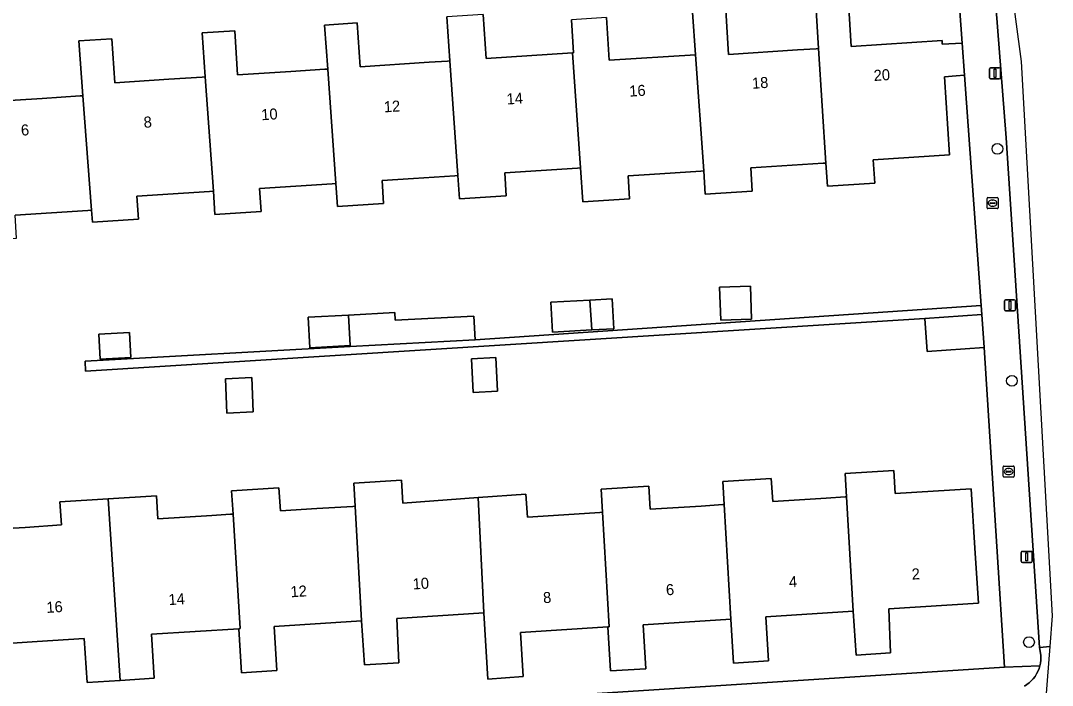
# Model space of a CAD drawing. Extents: x 159626 to 160723, y 388173 to 389416.
# Drawn here: x 160629.6 to 160723.2, y 388367.4 to 388427.7 of the extents above; entities that cross this region are included whole.
import ezdxf

# ---------------------------------------------------------------- set-up
doc = ezdxf.new("R2010")
doc.units = 0
for name, color, linetype in [('IMGEO_Boom', 7, 'Continuous'), ('IMGEO_Erf', 7, 'Continuous'), ('IMGEO_Fietspad_gesloten', 7, 'Continuous'), ('IMGEO_Fietspad_open', 7, 'Continuous'), ('IMGEO_Kolk', 7, 'Continuous'), ('IMGEO_Lichtmast', 7, 'Continuous'), ('IMGEO_Muur', 7, 'Continuous'), ('IMGEO_Pand', 7, 'Continuous'), ('IMGEO_Pand_nummerreeks', 7, 'Continuous'), ('IMGEO_Voetpad_open', 7, 'Continuous')]:
    doc.layers.add(name, color=color, linetype=linetype)

msp = doc.modelspace()

# ---------------------------------------------------------------- linework, layer by layer
at = {"layer": 'IMGEO_Boom'}
for centre in [(160718.25, 388416.067), (160719.566, 388395.012), (160721.117, 388371.299)]:
    msp.add_circle(centre, 0.489, dxfattribs=at)
at = {"layer": 'IMGEO_Erf'}
for points in [[(160704.732, 388429.353), (160704.989, 388425.36), (160713.23, 388425.907), (160713.251, 388425.573), (160715.045, 388425.652), (160714.448, 388434.009)], [(160682.79, 388427.984), (160683.033, 388424.108), (160690.862, 388424.598), (160690.591, 388428.473)], [(160693.598, 388428.661), (160693.863, 388424.647), (160700.098, 388425.048), (160701.796, 388425.157), (160702.026, 388425.172), (160701.77, 388429.163)], [(160627.115, 388420.363), (160631.59, 388420.649), (160635.038, 388420.869), (160635.277, 388420.884), (160634.902, 388425.87), (160637.912, 388426.062), (160638.167, 388422.071), (160643.057, 388422.383), (160646.101, 388422.577), (160646.366, 388422.594), (160646.08, 388426.585), (160649.05, 388426.791), (160649.296, 388422.782), (160654.132, 388423.09), (160657.23, 388423.288), (160657.485, 388423.304), (160657.202, 388427.296), (160660.168, 388427.51), (160660.428, 388423.519), (160666.679, 388423.926), (160668.362, 388424.036), (160668.574, 388424.05), (160668.294, 388428.04)], [(160671.596, 388428.256), (160671.856, 388424.265), (160679.681, 388424.775), (160679.79, 388424.782), (160679.596, 388427.776)], [(160630.927, 388363.34), (160718.902, 388369.02), (160718.197, 388379.974), (160717.034, 388398.036), (160711.879, 388397.671), (160711.666, 388400.667), (160635.521, 388395.88), (160635.465, 388396.791), (160659.523, 388398.136), (160659.519, 388398.21), (160655.85, 388398.019), (160655.704, 388400.795), (160659.374, 388400.985), (160663.573, 388401.203), (160663.609, 388400.505), (160670.752, 388400.876), (160670.864, 388398.725), (160716.764, 388401.841), (160715.253, 388422.753), (160714.506, 388422.695), (160713.44, 388422.611), (160713.894, 388415.511), (160706.989, 388415.068), (160707.125, 388412.953), (160702.828, 388412.678), (160702.693, 388414.774), (160702.451, 388414.758), (160695.865, 388414.335), (160696, 388412.24), (160691.746, 388411.967), (160691.599, 388414.063), (160691.326, 388414.045), (160686.685, 388413.747), (160684.74, 388413.622), (160684.875, 388411.527), (160680.633, 388411.255), (160680.415, 388414.348), (160680.137, 388414.33), (160673.551, 388413.907), (160673.686, 388411.812), (160669.451, 388411.541), (160669.304, 388413.636), (160669.012, 388413.617), (160665.262, 388413.376), (160662.426, 388413.194), (160662.561, 388411.099), (160658.369, 388410.83), (160658.22, 388412.925), (160657.887, 388412.904), (160651.301, 388412.481), (160651.436, 388410.386), (160647.258, 388410.118), (160647.108, 388412.213), (160646.762, 388412.191), (160644.404, 388412.04), (160640.176, 388411.768), (160640.311, 388409.673), (160636.14, 388409.406), (160636.058, 388410.492), (160635.716, 388410.471), (160629.129, 388410.06)], [(160626.725, 388381.505), (160630.025, 388381.716), (160633.326, 388381.928), (160633.192, 388384.021), (160637.566, 388384.302), (160641.946, 388384.583), (160642.08, 388382.488), (160646.98, 388382.802), (160648.661, 388382.91), (160648.894, 388382.925), (160648.765, 388385.018), (160653.063, 388385.294), (160653.196, 388383.2), (160656.486, 388383.411), (160659.777, 388383.621), (160659.968, 388383.633), (160659.849, 388385.728), (160664.179, 388386.006), (160664.313, 388383.911), (160671.146, 388384.416), (160675.472, 388384.736), (160675.606, 388382.641), (160678.896, 388382.852), (160682.187, 388383.064), (160682.426, 388383.079), (160682.306, 388385.173), (160686.619, 388385.449), (160686.752, 388383.355), (160691.377, 388383.652), (160693.333, 388383.777), (160693.467, 388383.786), (160693.348, 388385.881), (160697.726, 388386.16), (160697.859, 388384.066), (160702.706, 388384.377), (160704.44, 388384.488), (160704.563, 388384.496), (160704.44, 388386.59), (160708.843, 388386.872), (160708.976, 388384.778), (160715.855, 388385.218), (160716.202, 388379.816), (160716.522, 388374.826), (160708.386, 388374.305), (160708.55, 388370.31), (160705.428, 388370.11), (160705.173, 388374.102), (160697.239, 388373.594), (160697.494, 388369.602), (160694.31, 388369.398), (160694.055, 388373.39), (160686.102, 388372.88), (160686.357, 388368.888), (160683.143, 388368.682), (160682.888, 388372.674), (160674.975, 388372.166), (160675.23, 388368.174), (160672.01, 388367.94), (160671.653, 388373.958), (160663.754, 388373.427), (160663.94, 388369.43), (160660.814, 388369.231), (160660.56, 388373.223), (160652.616, 388372.718), (160652.87, 388368.726), (160649.677, 388368.522), (160649.423, 388372.514), (160641.499, 388372.01), (160641.753, 388368.018), (160638.663, 388367.821), (160635.645, 388367.629), (160635.391, 388371.621), (160631.136, 388371.35), (160627.457, 388371.115)]]:
    msp.add_lwpolyline(points, dxfattribs=at)
for points in [[(160693.046, 388403.51), (160695.849, 388403.6), (160695.944, 388400.605), (160693.141, 388400.516)], [(160677.727, 388402.16), (160681.26, 388402.344), (160683.302, 388402.45), (160683.444, 388399.731), (160681.452, 388399.627), (160677.868, 388399.44)], [(160636.712, 388399.242), (160639.497, 388399.386), (160639.614, 388397.137), (160636.828, 388396.992)], [(160670.517, 388397.024), (160672.744, 388397.14), (160672.903, 388394.075), (160670.676, 388393.959)], [(160648.342, 388392.092), (160648.2, 388395.208), (160650.587, 388395.317), (160650.729, 388392.2)]]:
    msp.add_lwpolyline(points, close=True, dxfattribs=at)
at = {"layer": 'IMGEO_Fietspad_gesloten'}
for points in [[(160723.027, 388370.891), (160723.236, 388373.685), (160720.449, 388424.01), (160715.28, 388462.439), (160707.886, 388486.563), (160702.857, 388501.795), (160692.554, 388529.106), (160679.004, 388559.848), (160660.006, 388593.709), (160655.954, 388600.931), (160648.432, 388611.608), (160639.492, 388627.538), (160611.832, 388666.525)], [(160717.655, 388434.924), (160719.035, 388417.059), (160722.068, 388370.816), (160723.027, 388370.891), (160723.027, 388370.891)]]:
    msp.add_lwpolyline(points, dxfattribs=at)
at = {"layer": 'IMGEO_Fietspad_open'}
for points in [[(160723.027, 388370.891), (160723.027, 388370.891), (160722.068, 388370.816), (160722.185, 388370.12), (160722.195, 388369.93), (160722.188, 388369.665), (160722.157, 388369.402), (160722.103, 388369.143), (160722.026, 388368.889), (160721.927, 388368.644), (160721.806, 388368.408), (160721.664, 388368.184), (160721.504, 388367.974), (160721.325, 388367.779), (160721.129, 388367.6), (160720.918, 388367.44), (160720.694, 388367.299)], [(160722.537, 388364.323), (160723.027, 388370.891)]]:
    msp.add_lwpolyline(points, dxfattribs=at)
at = {"layer": 'IMGEO_Kolk'}
for p, q in [((160717.309, 388410.715), (160717.309, 388411.567)), ((160717.384, 388411.641), (160718.236, 388411.641)), ((160717.797, 388411.421), (160717.822, 388411.421)), ((160718.31, 388411.567), (160718.31, 388410.715)), ((160718.236, 388410.641), (160717.384, 388410.641)), ((160717.568, 388411.135), (160717.568, 388411.147)), ((160718.006, 388411.098), (160717.608, 388411.098)), ((160717.611, 388411.184), (160718.009, 388411.184)), ((160717.82, 388410.861), (160717.795, 388410.861)), ((160718.052, 388411.147), (160718.052, 388411.135)), ((160718.767, 388386.35), (160718.767, 388387.202)), ((160718.842, 388387.276), (160719.694, 388387.276)), ((160719.768, 388387.202), (160719.768, 388386.35)), ((160719.694, 388386.276), (160718.842, 388386.276)), ((160719.026, 388386.77), (160719.026, 388386.782)), ((160719.464, 388386.733), (160719.066, 388386.733)), ((160719.069, 388386.819), (160719.467, 388386.819)), ((160719.278, 388386.496), (160719.253, 388386.496)), ((160719.255, 388387.056), (160719.28, 388387.056)), ((160719.51, 388386.782), (160719.51, 388386.77))]:
    msp.add_line(p, q, dxfattribs=at)
for points in [[(160717.309, 388410.715), (160717.309, 388411.567)], [(160717.384, 388411.641), (160718.236, 388411.641)], [(160718.31, 388411.567), (160718.31, 388410.715)], [(160718.236, 388410.641), (160717.384, 388410.641)], [(160718.767, 388386.35), (160718.767, 388387.202)], [(160718.842, 388387.276), (160719.694, 388387.276)], [(160719.768, 388387.202), (160719.768, 388386.35)], [(160719.694, 388386.276), (160718.842, 388386.276)]]:
    msp.add_lwpolyline(points, dxfattribs=at)
for centre, radius, start, end in [((160717.386, 388411.565), 0.0765, 91.55205, 178.44795), ((160717.386, 388411.565), 0.0765, 91.55205, 178.44795), ((160718.234, 388411.565), 0.0765, 1.55205, 88.44795), ((160718.234, 388411.565), 0.0765, 1.55205, 88.44795), ((160717.386, 388410.717), 0.0765, 181.55205, 268.44795), ((160717.386, 388410.717), 0.0765, 181.55205, 268.44795), ((160717.608, 388411.144), 0.0403, 85.87752, 175.75265), ((160717.605, 388411.134), 0.0366, 178.93798, 274.71019), ((160718.009, 388411.141), 0.043, 264.86636, 352.45326), ((160718.013, 388411.146), 0.0386, 1.73085, 96.63898), ((160718.234, 388410.717), 0.0765, 271.55205, 358.44795), ((160718.234, 388410.717), 0.0765, 271.55205, 358.44795), ((160718.844, 388387.2), 0.0765, 91.55205, 178.44795), ((160718.844, 388387.2), 0.0765, 91.55205, 178.44795), ((160719.692, 388387.2), 0.0765, 1.55205, 88.44795), ((160719.692, 388387.2), 0.0765, 1.55205, 88.44795), ((160718.844, 388386.352), 0.0765, 181.55205, 268.44795), ((160718.844, 388386.352), 0.0765, 181.55205, 268.44795), ((160719.066, 388386.779), 0.0403, 85.87752, 175.75265), ((160719.063, 388386.769), 0.0366, 178.93798, 274.71019), ((160719.467, 388386.776), 0.043, 264.86636, 352.45326), ((160719.471, 388386.781), 0.0386, 1.73085, 96.63898), ((160719.692, 388386.352), 0.0765, 271.55205, 358.44795), ((160719.692, 388386.352), 0.0765, 271.55205, 358.44795)]:
    msp.add_arc(centre, radius, start, end, dxfattribs=at)
for centre, major_axis, ratio, start_param, end_param in [((160717.796, 388411.141), (-0.387, 0.002), 0.722429, 4.712389, 7.853982), ((160717.821, 388411.141), (-0.39, 0.002), 0.717154, 1.570796, 4.712389), ((160719.254, 388386.776), (-0.387, 0.002), 0.722429, 4.712389, 7.853982), ((160719.279, 388386.776), (-0.39, 0.002), 0.717154, 1.570796, 4.712389)]:
    msp.add_ellipse(centre, major_axis=major_axis, ratio=ratio, start_param=start_param, end_param=end_param, dxfattribs=at)
at = {"layer": 'IMGEO_Lichtmast'}
for p, q in [((160717.531, 388422.517), (160717.531, 388423.317)), ((160717.531, 388423.317), (160717.531, 388422.517)), ((160717.631, 388423.417), (160718.421, 388423.417)), ((160718.421, 388423.417), (160717.631, 388423.417)), ((160718.521, 388423.317), (160718.521, 388422.517)), ((160718.521, 388422.517), (160718.521, 388423.317)), ((160718.421, 388422.417), (160717.631, 388422.417)), ((160717.631, 388422.417), (160718.421, 388422.417)), ((160718.887, 388401.474), (160718.887, 388402.274)), ((160718.887, 388402.274), (160718.887, 388401.474)), ((160718.987, 388402.374), (160719.777, 388402.374)), ((160719.777, 388402.374), (160718.987, 388402.374)), ((160719.877, 388402.274), (160719.877, 388401.474)), ((160719.877, 388401.474), (160719.877, 388402.274)), ((160719.777, 388401.374), (160718.987, 388401.374)), ((160718.987, 388401.374), (160719.777, 388401.374)), ((160720.412, 388378.637), (160720.412, 388379.437)), ((160720.412, 388379.437), (160720.412, 388378.637)), ((160720.512, 388379.537), (160721.302, 388379.537)), ((160721.302, 388379.537), (160720.512, 388379.537)), ((160721.402, 388379.437), (160721.402, 388378.637)), ((160721.402, 388378.637), (160721.402, 388379.437)), ((160721.302, 388378.537), (160720.512, 388378.537)), ((160720.512, 388378.537), (160721.302, 388378.537))]:
    msp.add_line(p, q, dxfattribs=at)
for points in [[(160717.951, 388423.292), (160718.101, 388423.292), (160718.101, 388422.542), (160717.951, 388422.542), (160717.951, 388423.292)], [(160719.307, 388402.249), (160719.457, 388402.249), (160719.457, 388401.499), (160719.307, 388401.499), (160719.307, 388402.249)], [(160720.832, 388379.412), (160720.982, 388379.412), (160720.982, 388378.662), (160720.832, 388378.662), (160720.832, 388379.412)]]:
    msp.add_lwpolyline(points, dxfattribs=at)
for centre, start, end in [((160717.631, 388423.317), 90, 180), ((160717.631, 388423.317), 90, 180), ((160718.421, 388423.317), 0, 90), ((160718.421, 388423.317), 360, 90), ((160717.631, 388422.517), 180, 270), ((160717.631, 388422.517), 180, 270), ((160718.421, 388422.517), 270, 0), ((160718.421, 388422.517), 270, 0), ((160718.987, 388402.274), 90, 180), ((160718.987, 388402.274), 90, 180), ((160719.777, 388402.274), 0, 90), ((160719.777, 388402.274), 360, 90), ((160718.987, 388401.474), 180, 270), ((160718.987, 388401.474), 180, 270), ((160719.777, 388401.474), 270, 0), ((160719.777, 388401.474), 270, 0), ((160720.512, 388379.437), 90, 180), ((160720.512, 388379.437), 90, 180), ((160721.302, 388379.437), 0, 90), ((160721.302, 388379.437), 360, 90), ((160720.512, 388378.637), 180, 270), ((160720.512, 388378.637), 180, 270), ((160721.302, 388378.637), 270, 0), ((160721.302, 388378.637), 270, 0)]:
    msp.add_arc(centre, 0.1, start, end, dxfattribs=at)
at = {"layer": 'IMGEO_Muur'}
msp.add_lwpolyline([(160717.034, 388398.036), (160718.197, 388379.974)], dxfattribs=at)
at = {"layer": 'IMGEO_Pand'}
for points in [[(160713.44, 388422.611), (160714.506, 388422.695), (160715.253, 388422.753), (160715.045, 388425.652), (160713.251, 388425.573), (160713.23, 388425.907), (160704.989, 388425.36), (160704.732, 388429.353), (160701.77, 388429.163), (160702.026, 388425.172), (160702.693, 388414.774), (160702.828, 388412.678), (160707.125, 388412.953), (160706.989, 388415.068), (160713.894, 388415.511)], [(160702.026, 388425.172), (160701.796, 388425.157), (160700.098, 388425.048), (160693.863, 388424.647), (160693.598, 388428.661), (160690.591, 388428.473), (160690.862, 388424.598), (160691.599, 388414.063), (160691.746, 388411.967), (160696, 388412.24), (160695.865, 388414.335), (160702.451, 388414.758), (160702.693, 388414.774)], [(160668.574, 388424.05), (160668.362, 388424.036), (160666.679, 388423.926), (160660.428, 388423.519), (160660.168, 388427.51), (160657.202, 388427.296), (160657.485, 388423.304), (160658.22, 388412.925), (160658.369, 388410.83), (160662.561, 388411.099), (160662.426, 388413.194), (160665.262, 388413.376), (160669.012, 388413.617), (160669.304, 388413.636)], [(160679.681, 388424.775), (160671.856, 388424.265), (160671.596, 388428.256), (160668.294, 388428.04), (160668.574, 388424.05), (160669.304, 388413.636), (160669.451, 388411.541), (160673.686, 388411.812), (160673.551, 388413.907), (160680.137, 388414.33), (160680.415, 388414.348)], [(160690.862, 388424.598), (160683.033, 388424.108), (160682.79, 388427.984), (160679.596, 388427.776), (160679.79, 388424.782), (160679.681, 388424.775), (160680.415, 388414.348), (160680.633, 388411.255), (160684.875, 388411.527), (160684.74, 388413.622), (160686.685, 388413.747), (160691.326, 388414.045), (160691.599, 388414.063)], [(160657.485, 388423.304), (160657.23, 388423.288), (160654.132, 388423.09), (160649.296, 388422.782), (160649.05, 388426.791), (160646.08, 388426.585), (160646.366, 388422.594), (160647.108, 388412.213), (160647.258, 388410.118), (160651.436, 388410.386), (160651.301, 388412.481), (160657.887, 388412.904), (160658.22, 388412.925)], [(160646.366, 388422.594), (160646.101, 388422.577), (160643.057, 388422.383), (160638.167, 388422.071), (160637.912, 388426.062), (160634.902, 388425.87), (160635.277, 388420.884), (160636.058, 388410.492), (160636.14, 388409.406), (160640.311, 388409.673), (160640.176, 388411.768), (160644.404, 388412.04), (160646.762, 388412.191), (160647.108, 388412.213)], [(160635.277, 388420.884), (160635.038, 388420.869), (160631.59, 388420.649), (160627.115, 388420.363), (160626.86, 388424.355), (160623.882, 388424.165), (160624.178, 388420.176), (160624.949, 388409.798), (160625.105, 388407.704), (160629.259, 388407.964), (160629.129, 388410.06), (160635.716, 388410.471), (160636.058, 388410.492)], [(160695.944, 388400.605), (160695.849, 388403.6), (160693.046, 388403.51), (160693.141, 388400.516)], [(160681.26, 388402.344), (160677.727, 388402.16), (160677.868, 388399.44), (160681.452, 388399.627)], [(160681.26, 388402.344), (160681.452, 388399.627), (160683.444, 388399.731), (160683.302, 388402.45)], [(160670.752, 388400.876), (160663.609, 388400.505), (160663.573, 388401.203), (160659.374, 388400.985), (160659.519, 388398.21), (160659.523, 388398.136), (160670.864, 388398.725)], [(160659.374, 388400.985), (160655.704, 388400.795), (160655.85, 388398.019), (160659.519, 388398.21)], [(160716.822, 388401.032), (160711.666, 388400.667), (160711.879, 388397.671), (160717.034, 388398.036)], [(160636.712, 388399.242), (160636.828, 388396.992), (160639.614, 388397.137), (160639.497, 388399.386)], [(160670.517, 388397.024), (160670.676, 388393.959), (160672.903, 388394.075), (160672.744, 388397.14)], [(160648.342, 388392.092), (160650.729, 388392.2), (160650.587, 388395.317), (160648.2, 388395.208)], [(160704.563, 388384.496), (160704.44, 388384.488), (160702.706, 388384.377), (160697.859, 388384.066), (160697.726, 388386.16), (160693.348, 388385.881), (160693.467, 388383.786), (160694.055, 388373.39), (160694.31, 388369.398), (160697.494, 388369.602), (160697.239, 388373.594), (160705.173, 388374.102)], [(160716.202, 388379.816), (160715.855, 388385.218), (160708.976, 388384.778), (160708.843, 388386.872), (160704.44, 388386.59), (160704.563, 388384.496), (160705.173, 388374.102), (160705.428, 388370.11), (160708.55, 388370.31), (160708.386, 388374.305), (160716.522, 388374.826)], [(160659.968, 388383.633), (160659.777, 388383.621), (160656.486, 388383.411), (160653.196, 388383.2), (160653.063, 388385.294), (160648.765, 388385.018), (160648.894, 388382.925), (160649.534, 388372.521), (160649.423, 388372.514), (160649.677, 388368.522), (160652.87, 388368.726), (160652.616, 388372.718), (160660.56, 388373.223)], [(160671.146, 388384.416), (160664.313, 388383.911), (160664.179, 388386.006), (160659.849, 388385.728), (160659.968, 388383.633), (160660.56, 388373.223), (160660.814, 388369.231), (160663.94, 388369.43), (160663.754, 388373.427), (160671.653, 388373.958)], [(160693.467, 388383.786), (160693.333, 388383.777), (160691.377, 388383.652), (160686.752, 388383.355), (160686.619, 388385.449), (160682.306, 388385.173), (160682.426, 388383.079), (160683.02, 388372.682), (160682.888, 388372.674), (160683.143, 388368.682), (160686.357, 388368.888), (160686.102, 388372.88), (160694.055, 388373.39)], [(160637.566, 388384.302), (160633.192, 388384.021), (160633.326, 388381.928), (160630.025, 388381.716), (160626.725, 388381.505), (160626.543, 388381.493), (160627.256, 388371.102), (160627.457, 388371.115), (160631.136, 388371.35), (160635.391, 388371.621), (160635.645, 388367.629), (160638.663, 388367.821)], [(160648.894, 388382.925), (160648.661, 388382.91), (160646.98, 388382.802), (160642.08, 388382.488), (160641.946, 388384.583), (160637.566, 388384.302), (160638.663, 388367.821), (160641.753, 388368.018), (160641.499, 388372.01), (160649.423, 388372.514), (160649.534, 388372.521)], [(160682.426, 388383.079), (160682.187, 388383.064), (160678.896, 388382.852), (160675.606, 388382.641), (160675.472, 388384.736), (160671.146, 388384.416), (160671.653, 388373.958), (160672.01, 388367.94), (160675.23, 388368.174), (160674.975, 388372.166), (160682.888, 388372.674), (160683.02, 388372.682)]]:
    msp.add_lwpolyline(points, close=True, dxfattribs=at)
at = {"layer": 'IMGEO_Voetpad_open'}
for points in [[(160715.985, 388436.189), (160714.306, 388436.033), (160714.448, 388434.009), (160715.045, 388425.652), (160715.253, 388422.753), (160716.764, 388401.841), (160716.822, 388401.032), (160717.034, 388398.036), (160718.197, 388379.974), (160718.902, 388369.02), (160722.103, 388369.143), (160722.157, 388369.402), (160722.188, 388369.665), (160722.195, 388369.93), (160722.185, 388370.12), (160722.068, 388370.816), (160719.035, 388417.059)], [(160719.035, 388417.059), (160717.655, 388434.924)], [(160720.694, 388367.299), (160720.918, 388367.44), (160721.129, 388367.6), (160721.325, 388367.779), (160721.504, 388367.974), (160721.664, 388368.184), (160721.806, 388368.408), (160721.927, 388368.644), (160722.026, 388368.889), (160722.103, 388369.143), (160718.902, 388369.02), (160630.927, 388363.34)]]:
    msp.add_lwpolyline(points, dxfattribs=at)
msp.add_lwpolyline([(160711.666, 388400.667), (160716.822, 388401.032), (160716.764, 388401.841), (160670.864, 388398.725), (160659.523, 388398.136), (160635.465, 388396.791), (160635.521, 388395.88)], close=True, dxfattribs=at)

# ---------------------------------------------------------------- texts
at = {"layer": 'IMGEO_Pand_nummerreeks'}
for s, rotation, p in [('20', 3.66693, (160707.053, 388422.224)), ('16', 3.66693, (160684.877, 388420.802)), ('18', 3.66693, (160696.011, 388421.516)), ('14', 3.66693, (160673.746, 388420.089)), ('12', 3.66693, (160662.611, 388419.375)), ('8', 3.66693, (160640.814, 388417.977)), ('10', 3.66693, (160651.486, 388418.661)), ('6', 3.66693, (160629.679, 388417.263)), ('2', 3.6612, (160710.507, 388376.967)), ('10', 3.66693, (160665.222, 388376.071)), ('4', 3.6612, (160699.357, 388376.253)), ('12', 3.66693, (160654.139, 388375.361)), ('8', 3.6612, (160677.056, 388374.824)), ('6', 3.6612, (160688.204, 388375.539)), ('16', 3.66693, (160631.987, 388373.94)), ('14', 3.66693, (160643.065, 388374.651))]:
    msp.add_text(s, height=1, rotation=rotation, dxfattribs=at).set_placement(p)

doc.saveas('drawing.dxf')
